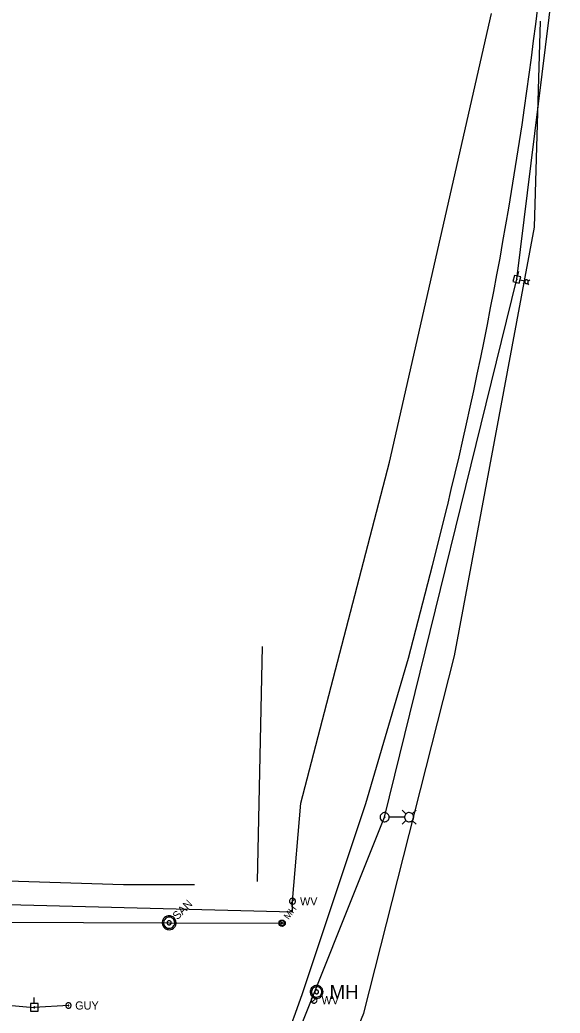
# Model space of a CAD drawing. Extents: x 596028 to 606371, y 330010 to 403088.
# Drawn here: x 604605.3 to 604861.8, y 331374.2 to 331845.6 of the extents above; entities that cross this region are included whole.
import ezdxf

# ---------------------------------------------------------------- set-up
doc = ezdxf.new("R2010")
doc.units = 0
for name, color, linetype in [('E_LTG', 7, 'Continuous'), ('E_LTG_CID', 7, 'Continuous'), ('E_UTL_EGuyWire', 7, 'Continuous'), ('E_UTL_EPowerPole', 7, 'Continuous'), ('E_UTL_G_UG', 7, 'Continuous'), ('E_UTL_Overhead', 7, 'Continuous'), ('E_UTL_SAN_MH', 7, 'Continuous'), ('E_UTL_SAN_UG', 7, 'Continuous'), ('E_UTL_W', 7, 'Continuous'), ('E_UTL_W_MH', 7, 'Continuous'), ('E_UTL_W_UG', 7, 'Continuous')]:
    doc.layers.add(name, color=color, linetype=linetype)

msp = doc.modelspace()

# ---------------------------------------------------------------- linework, layer by layer
at = {"layer": 'E_LTG'}
for points in [[(604845.03, 331721.53), (604842.73, 331722.07)], [(604845.16, 331720.88), (604844.32, 331720.36)], [(604845.43, 331722.05), (604844.91, 331722.89)], [(604846.71, 331721.13), (604846.73, 331721.29), (604846.72, 331721.45), (604846.68, 331721.61), (604846.61, 331721.76), (604846.52, 331721.89), (604846.4, 331722), (604846.26, 331722.09), (604846.11, 331722.15), (604845.95, 331722.18), (604845.79, 331722.18), (604845.63, 331722.14), (604845.48, 331722.08), (604845.34, 331721.99), (604845.23, 331721.88), (604845.13, 331721.75), (604845.07, 331721.6), (604845.03, 331721.44), (604845.02, 331721.28), (604845.05, 331721.12), (604845.1, 331720.97), (604845.18, 331720.83), (604845.29, 331720.7), (604845.42, 331720.61), (604845.56, 331720.53), (604845.72, 331720.49), (604845.88, 331720.47), (604846.04, 331720.49), (604846.2, 331720.53), (604846.34, 331720.61), (604846.47, 331720.71), (604846.57, 331720.83), (604846.65, 331720.97), (604846.71, 331721.13)], [(604846.32, 331720.61), (604846.84, 331719.77)], [(604846.6, 331721.77), (604847.43, 331722.29)], [(604788.6, 331468.69), (604786.82, 331470.47)], [(604791.65, 331468.69), (604793.43, 331470.47)], [(604780.7, 331467.17), (604780.66, 331467.58), (604780.54, 331467.97), (604780.35, 331468.34), (604780.09, 331468.67), (604779.78, 331468.94), (604779.42, 331469.15), (604779.03, 331469.28), (604778.62, 331469.34), (604778.21, 331469.32), (604777.81, 331469.22), (604777.43, 331469.05), (604777.1, 331468.81), (604776.81, 331468.51), (604776.59, 331468.16), (604776.43, 331467.78), (604776.35, 331467.37), (604776.35, 331466.96), (604776.43, 331466.55), (604776.59, 331466.17), (604776.81, 331465.82), (604777.1, 331465.52), (604777.43, 331465.28), (604777.81, 331465.11), (604778.21, 331465.01), (604778.62, 331464.99), (604779.03, 331465.05), (604779.42, 331465.19), (604779.78, 331465.39), (604780.09, 331465.66), (604780.35, 331465.99), (604780.54, 331466.36), (604780.66, 331466.75), (604780.7, 331467.17)], [(604778.69, 331467.17), (604778.68, 331467.2), (604778.67, 331467.23), (604778.66, 331467.26), (604778.64, 331467.28), (604778.62, 331467.3), (604778.59, 331467.32), (604778.56, 331467.33), (604778.53, 331467.33), (604778.5, 331467.33), (604778.47, 331467.32), (604778.44, 331467.31), (604778.41, 331467.29), (604778.39, 331467.27), (604778.37, 331467.24), (604778.36, 331467.21), (604778.35, 331467.18), (604778.35, 331467.15), (604778.36, 331467.12), (604778.37, 331467.09), (604778.39, 331467.06), (604778.41, 331467.04), (604778.44, 331467.02), (604778.47, 331467.01), (604778.5, 331467), (604778.53, 331467), (604778.56, 331467), (604778.59, 331467.01), (604778.62, 331467.03), (604778.64, 331467.05), (604778.66, 331467.08), (604778.67, 331467.1), (604778.68, 331467.13), (604778.69, 331467.17)], [(604787.91, 331467.17), (604780.73, 331467.17)], [(604788.6, 331465.64), (604786.82, 331463.87)], [(604792.3, 331467.17), (604792.26, 331467.58), (604792.14, 331467.97), (604791.95, 331468.34), (604791.7, 331468.67), (604791.39, 331468.94), (604791.03, 331469.15), (604790.64, 331469.28), (604790.23, 331469.34), (604789.81, 331469.32), (604789.41, 331469.22), (604789.04, 331469.05), (604788.7, 331468.81), (604788.41, 331468.51), (604788.19, 331468.16), (604788.04, 331467.78), (604787.96, 331467.37), (604787.96, 331466.96), (604788.04, 331466.55), (604788.19, 331466.17), (604788.41, 331465.82), (604788.7, 331465.52), (604789.04, 331465.28), (604789.41, 331465.11), (604789.81, 331465.01), (604790.23, 331464.99), (604790.64, 331465.05), (604791.03, 331465.19), (604791.39, 331465.39), (604791.7, 331465.66), (604791.95, 331465.99), (604792.14, 331466.36), (604792.26, 331466.75), (604792.3, 331467.17)], [(604791.65, 331465.64), (604793.43, 331463.87)]]:
    msp.add_lwpolyline(points, dxfattribs=at)
at = {"layer": 'E_LTG_CID'}
msp.add_lwpolyline([(604680.92, 331223.31), (604778.52, 331467.17), (604841.28, 331722.49), (604873.72, 331985.14), (604875.05, 331997.61), (604878.05, 332072.5), (604879.01, 332133.59), (604879.29, 332193.85), (604879.03, 332249.73), (604879.6, 332255.02), (604881.21, 332520.43)], dxfattribs=at)
at = {"layer": 'E_UTL_EGuyWire'}
msp.add_line((604628.38, 331377.81), (604612.18, 331376.89), dxfattribs=at)
for points in [[(604629.67, 331377.81), (604629.64, 331378.05), (604629.57, 331378.28), (604629.46, 331378.5), (604629.31, 331378.69), (604629.13, 331378.85), (604628.92, 331378.97), (604628.69, 331379.05), (604628.44, 331379.09), (604628.2, 331379.08), (604627.96, 331379.02), (604627.74, 331378.92), (604627.54, 331378.78), (604627.37, 331378.6), (604627.24, 331378.39), (604627.15, 331378.17), (604627.11, 331377.93), (604627.11, 331377.68), (604627.15, 331377.44), (604627.24, 331377.22), (604627.37, 331377.01), (604627.54, 331376.84), (604627.74, 331376.69), (604627.96, 331376.59), (604628.2, 331376.53), (604628.44, 331376.52), (604628.69, 331376.56), (604628.92, 331376.64), (604629.13, 331376.76), (604629.31, 331376.92), (604629.46, 331377.11), (604629.57, 331377.33), (604629.64, 331377.56), (604629.67, 331377.81)], [(604628.54, 331377.81), (604628.54, 331377.84), (604628.53, 331377.86), (604628.52, 331377.89), (604628.5, 331377.92), (604628.48, 331377.94), (604628.45, 331377.95), (604628.42, 331377.96), (604628.39, 331377.97), (604628.36, 331377.96), (604628.33, 331377.96), (604628.3, 331377.94), (604628.28, 331377.93), (604628.26, 331377.9), (604628.24, 331377.88), (604628.23, 331377.85), (604628.22, 331377.82), (604628.22, 331377.79), (604628.23, 331377.76), (604628.24, 331377.73), (604628.26, 331377.71), (604628.28, 331377.68), (604628.3, 331377.67), (604628.33, 331377.65), (604628.36, 331377.65), (604628.39, 331377.65), (604628.42, 331377.65), (604628.45, 331377.66), (604628.48, 331377.67), (604628.5, 331377.69), (604628.52, 331377.72), (604628.53, 331377.75), (604628.54, 331377.77), (604628.54, 331377.81)]]:
    msp.add_lwpolyline(points, dxfattribs=at)
at = {"layer": 'E_UTL_EPowerPole'}
for points in [[(604841.61, 331723.99), (604842.17, 331726.35)], [(604840.12, 331724.35), (604839.4, 331721.35)], [(604839.4, 331721.35), (604842.39, 331720.64)], [(604843.11, 331723.64), (604840.12, 331724.35)], [(604841.47, 331722.45), (604841.48, 331722.48), (604841.48, 331722.52), (604841.47, 331722.56), (604841.45, 331722.59), (604841.43, 331722.62), (604841.4, 331722.65), (604841.37, 331722.67), (604841.34, 331722.68), (604841.3, 331722.69), (604841.26, 331722.69), (604841.22, 331722.68), (604841.19, 331722.67), (604841.16, 331722.65), (604841.13, 331722.62), (604841.11, 331722.59), (604841.09, 331722.56), (604841.08, 331722.52), (604841.08, 331722.48), (604841.09, 331722.44), (604841.1, 331722.41), (604841.12, 331722.38), (604841.14, 331722.35), (604841.17, 331722.32), (604841.21, 331722.31), (604841.24, 331722.3), (604841.28, 331722.29), (604841.32, 331722.3), (604841.36, 331722.31), (604841.39, 331722.32), (604841.42, 331722.35), (604841.44, 331722.38), (604841.46, 331722.41), (604841.47, 331722.45)], [(604842.39, 331720.64), (604843.11, 331723.64)], [(604612.15, 331378.73), (604612.15, 331381.64)], [(604614, 331378.73), (604610.31, 331378.73)], [(604610.31, 331378.73), (604610.31, 331375.04)], [(604612.42, 331376.89), (604612.42, 331376.93), (604612.41, 331376.97), (604612.38, 331377.02), (604612.36, 331377.05), (604612.32, 331377.08), (604612.28, 331377.1), (604612.24, 331377.12), (604612.2, 331377.12), (604612.15, 331377.12), (604612.11, 331377.11), (604612.06, 331377.09), (604612.03, 331377.07), (604612, 331377.03), (604611.97, 331377), (604611.96, 331376.95), (604611.95, 331376.91), (604611.95, 331376.86), (604611.96, 331376.82), (604611.97, 331376.78), (604612, 331376.74), (604612.03, 331376.71), (604612.06, 331376.68), (604612.11, 331376.66), (604612.15, 331376.65), (604612.2, 331376.65), (604612.24, 331376.65), (604612.28, 331376.67), (604612.32, 331376.69), (604612.36, 331376.72), (604612.38, 331376.76), (604612.41, 331376.8), (604612.42, 331376.84), (604612.42, 331376.89)], [(604614, 331375.04), (604614, 331378.73)], [(604610.31, 331375.04), (604614, 331375.04)]]:
    msp.add_lwpolyline(points, dxfattribs=at)
at = {"layer": 'E_UTL_G_UG'}
msp.add_lwpolyline([(604462.99, 331439.17), (604493.85, 331439.57), (604559.63, 331439.45), (604599.63, 331437), (604654.59, 331435.18), (604688.27, 331435.25)], dxfattribs=at)
at = {"layer": 'E_UTL_Overhead'}
msp.add_lwpolyline([(604364.63, 331391.63), (604461.8, 331390.13), (604612.18, 331376.89)], dxfattribs=at)
at = {"layer": 'E_UTL_SAN_MH'}
for points in [[(604678.55, 331419.4), (604678.06, 331419.8), (604677.51, 331420.1), (604676.91, 331420.29), (604676.29, 331420.36), (604675.67, 331420.32), (604675.06, 331420.16), (604674.5, 331419.88), (604673.99, 331419.51), (604673.57, 331419.04), (604673.24, 331418.51), (604673.03, 331417.92), (604672.92, 331417.3), (604672.94, 331416.67), (604673.07, 331416.06), (604673.32, 331415.48), (604673.67, 331414.96), (604674.11, 331414.52), (604674.63, 331414.17), (604675.21, 331413.92), (604675.82, 331413.79), (604676.45, 331413.77), (604677.07, 331413.88), (604677.65, 331414.1), (604678.19, 331414.42), (604678.65, 331414.85), (604679.03, 331415.35), (604679.3, 331415.91), (604679.47, 331416.52), (604679.51, 331417.14), (604679.44, 331417.77), (604679.25, 331418.36), (604678.95, 331418.91), (604678.55, 331419.4)], [(604678.08, 331418.93), (604677.69, 331419.25), (604677.25, 331419.49), (604676.77, 331419.64), (604676.28, 331419.7), (604675.78, 331419.67), (604675.29, 331419.54), (604674.84, 331419.32), (604674.44, 331419.02), (604674.1, 331418.65), (604673.84, 331418.22), (604673.66, 331417.75), (604673.58, 331417.25), (604673.59, 331416.75), (604673.7, 331416.26), (604673.9, 331415.8), (604674.18, 331415.38), (604674.53, 331415.03), (604674.95, 331414.75), (604675.41, 331414.55), (604675.9, 331414.44), (604676.4, 331414.43), (604676.9, 331414.52), (604677.37, 331414.69), (604677.8, 331414.95), (604678.17, 331415.29), (604678.47, 331415.69), (604678.69, 331416.14), (604678.82, 331416.63), (604678.85, 331417.13), (604678.79, 331417.63), (604678.64, 331418.1), (604678.4, 331418.54), (604678.08, 331418.93)], [(604676.91, 331417.77), (604676.77, 331417.89), (604676.6, 331417.98), (604676.42, 331418.03), (604676.24, 331418.05), (604676.05, 331418.04), (604675.87, 331417.99), (604675.7, 331417.91), (604675.55, 331417.8), (604675.42, 331417.66), (604675.32, 331417.5), (604675.26, 331417.32), (604675.23, 331417.14), (604675.23, 331416.95), (604675.27, 331416.76), (604675.34, 331416.59), (604675.45, 331416.43), (604675.58, 331416.3), (604675.74, 331416.2), (604675.91, 331416.12), (604676.1, 331416.08), (604676.28, 331416.08), (604676.47, 331416.11), (604676.65, 331416.17), (604676.81, 331416.27), (604676.95, 331416.4), (604677.06, 331416.55), (604677.14, 331416.72), (604677.19, 331416.9), (604677.2, 331417.09), (604677.18, 331417.28), (604677.12, 331417.45), (604677.03, 331417.62), (604676.91, 331417.77)]]:
    msp.add_lwpolyline(points, dxfattribs=at)
for radius in [1.5, 1.2, 0.45]:
    msp.add_circle((604729.82, 331416.86), radius, dxfattribs=at)
at = {"layer": 'E_UTL_SAN_UG'}
msp.add_line((604476.65, 331417.91), (604676.22, 331417.01), dxfattribs=at)
msp.add_lwpolyline([(604676.22, 331417.01), (604729.83, 331416.85)], dxfattribs=at)
at = {"layer": 'E_UTL_W'}
for points in [[(604736.19, 331427.27), (604736.16, 331427.54), (604736.09, 331427.8), (604735.96, 331428.04), (604735.8, 331428.26), (604735.59, 331428.43), (604735.36, 331428.57), (604735.1, 331428.66), (604734.83, 331428.7), (604734.56, 331428.68), (604734.3, 331428.62), (604734.05, 331428.51), (604733.83, 331428.35), (604733.64, 331428.15), (604733.5, 331427.92), (604733.4, 331427.67), (604733.35, 331427.41), (604733.35, 331427.14), (604733.4, 331426.87), (604733.5, 331426.62), (604733.64, 331426.39), (604733.83, 331426.19), (604734.05, 331426.04), (604734.3, 331425.92), (604734.56, 331425.86), (604734.83, 331425.85), (604735.1, 331425.89), (604735.36, 331425.97), (604735.59, 331426.11), (604735.8, 331426.29), (604735.96, 331426.5), (604736.09, 331426.74), (604736.16, 331427), (604736.19, 331427.27)], [(604733.76, 331426.26), (604735.77, 331428.28)], [(604746.41, 331380.33), (604746.39, 331380.6), (604746.31, 331380.86), (604746.19, 331381.11), (604746.02, 331381.32), (604745.81, 331381.5), (604745.58, 331381.63), (604745.32, 331381.72), (604745.05, 331381.76), (604744.78, 331381.75), (604744.52, 331381.68), (604744.27, 331381.57), (604744.05, 331381.41), (604743.86, 331381.22), (604743.72, 331380.99), (604743.62, 331380.74), (604743.57, 331380.47), (604743.57, 331380.2), (604743.62, 331379.93), (604743.72, 331379.68), (604743.86, 331379.45), (604744.05, 331379.26), (604744.27, 331379.1), (604744.52, 331378.99), (604744.78, 331378.92), (604745.05, 331378.91), (604745.32, 331378.95), (604745.58, 331379.04), (604745.81, 331379.17), (604746.02, 331379.35), (604746.19, 331379.56), (604746.31, 331379.8), (604746.39, 331380.06), (604746.41, 331380.33)], [(604743.98, 331379.33), (604745.99, 331381.34)]]:
    msp.add_lwpolyline(points, dxfattribs=at)
at = {"layer": 'E_UTL_W_MH'}
for points in [[(604749.29, 331384.24), (604749.24, 331384.82), (604749.08, 331385.38), (604748.81, 331385.89), (604748.45, 331386.35), (604748.01, 331386.73), (604747.51, 331387.02), (604746.96, 331387.21), (604746.38, 331387.29), (604745.8, 331387.26), (604745.24, 331387.13), (604744.71, 331386.89), (604744.24, 331386.55), (604743.84, 331386.13), (604743.52, 331385.64), (604743.31, 331385.1), (604743.2, 331384.53), (604743.2, 331383.95), (604743.31, 331383.38), (604743.52, 331382.84), (604743.84, 331382.35), (604744.24, 331381.93), (604744.71, 331381.59), (604745.24, 331381.35), (604745.8, 331381.22), (604746.38, 331381.19), (604746.96, 331381.27), (604747.51, 331381.46), (604748.01, 331381.75), (604748.45, 331382.13), (604748.81, 331382.59), (604749.08, 331383.1), (604749.24, 331383.66), (604749.29, 331384.24)], [(604748.68, 331384.24), (604748.64, 331384.7), (604748.51, 331385.15), (604748.29, 331385.56), (604748.01, 331385.93), (604747.66, 331386.23), (604747.25, 331386.46), (604746.81, 331386.62), (604746.35, 331386.68), (604745.89, 331386.66), (604745.44, 331386.55), (604745.02, 331386.36), (604744.64, 331386.09), (604744.32, 331385.75), (604744.07, 331385.36), (604743.89, 331384.93), (604743.81, 331384.47), (604743.81, 331384.01), (604743.89, 331383.55), (604744.07, 331383.12), (604744.32, 331382.73), (604744.64, 331382.39), (604745.02, 331382.12), (604745.44, 331381.93), (604745.89, 331381.82), (604746.35, 331381.8), (604746.81, 331381.86), (604747.25, 331382.02), (604747.66, 331382.25), (604748.01, 331382.55), (604748.29, 331382.92), (604748.51, 331383.33), (604748.64, 331383.78), (604748.68, 331384.24)], [(604747.16, 331384.24), (604747.14, 331384.41), (604747.09, 331384.58), (604747.01, 331384.74), (604746.9, 331384.87), (604746.77, 331384.99), (604746.62, 331385.07), (604746.45, 331385.13), (604746.28, 331385.16), (604746.11, 331385.15), (604745.94, 331385.11), (604745.78, 331385.03), (604745.64, 331384.93), (604745.52, 331384.81), (604745.42, 331384.66), (604745.36, 331384.5), (604745.33, 331384.33), (604745.33, 331384.15), (604745.36, 331383.98), (604745.42, 331383.82), (604745.52, 331383.67), (604745.64, 331383.55), (604745.78, 331383.45), (604745.94, 331383.37), (604746.11, 331383.33), (604746.28, 331383.32), (604746.45, 331383.35), (604746.62, 331383.41), (604746.77, 331383.49), (604746.9, 331383.61), (604747.01, 331383.74), (604747.09, 331383.9), (604747.14, 331384.07), (604747.16, 331384.24)]]:
    msp.add_lwpolyline(points, dxfattribs=at)
at = {"layer": 'E_UTL_W_UG'}
for p, q in [((604718.14, 331436.66), (604720.58, 331548.2)), ((604768.62, 331374.17), (604811.69, 331543.82)), ((604768.62, 331374.17), (604811.69, 331543.82)), ((604649.65, 331083.04), (604768.62, 331374.17)), ((604768.62, 331374.17), (604768.62, 331374.17))]:
    msp.add_line(p, q, dxfattribs=at)
for points in [[(604738.76, 331473.89), (604780.74, 331635.62), (604829.31, 331848.68)], [(604811.69, 331543.82), (604849.6, 331747.14), (604852.44, 331844.91)], [(604811.69, 331543.82), (604849.6, 331747.14), (604852.44, 331844.91)], [(604739.44, 331383.52), (604769.61, 331473.63), (604789.83, 331542.72), (604801.22, 331586.62), (604808.3, 331614.89)], [(604734.76, 331427.27), (604738.76, 331473.89)], [(604459.92, 331427.24), (604507.36, 331428.16), (604734.76, 331422.27), (604734.76, 331422.27)], [(604734.76, 331422.27), (604734.76, 331427.27)]]:
    msp.add_lwpolyline(points, dxfattribs=at)
for centre, radius, start, end in [((602844.56, 332093.42), 2021.2, 346.30299, 353.58065), ((602817.06, 332055.12), 2036.32, 331.76571, 340.74254)]:
    msp.add_arc(centre, radius, start, end, dxfattribs=at)

# ---------------------------------------------------------------- texts
at = {"layer": 'E_UTL_EGuyWire'}
msp.add_text('GUY', height=3.85, dxfattribs=at).set_placement((604631.59, 331375.88))
at = {"layer": 'E_UTL_SAN_MH'}
for s, height, rotation, p in [('SAN', 3.849, 45, (604680.11, 331418.21)), ('MH', 3.24, 53.5849, (604732.9, 331418.31))]:
    msp.add_text(s, height=height, rotation=rotation, dxfattribs=at).set_placement(p)
at = {"layer": 'E_UTL_W'}
for p in [(604738.33, 331425.35), (604748.55, 331378.41)]:
    msp.add_text('WV', height=3.85, dxfattribs=at).set_placement(p)
at = {"layer": 'E_UTL_W_MH'}
msp.add_text('MH', height=6.6, dxfattribs=at).set_placement((604752.35, 331380.94))

doc.saveas('drawing.dxf')
